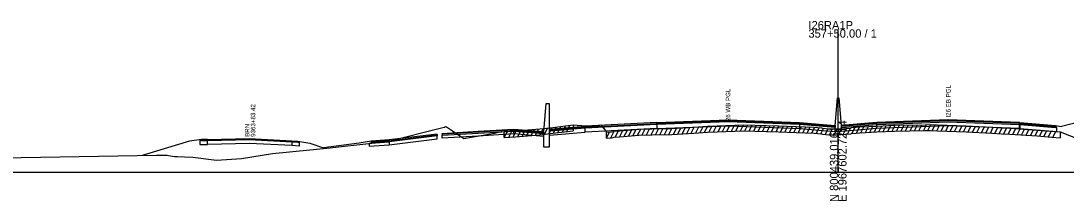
# Model space of a CAD drawing. Extents: x 1017 to 19997, y -1947 to 50737.
# Drawn here: x 14325.4 to 14676.6, y 7490.3 to 7550.9 of the extents above; entities that cross this region are included whole.
import ezdxf

# ---------------------------------------------------------------- set-up
doc = ezdxf.new("R2010")
doc.units = 0
for name, color, linetype in [('RD_GPK_XS_Cell', 7, 'Continuous'), ('RD_XS_Base', 7, 'Continuous'), ('RD_XS_ExGround', 7, 'Continuous'), ('RD_XS_ExPaveRet', 7, 'Continuous'), ('RD_XS_Greenside', 7, 'Continuous'), ('RD_XS_MedBWall', 7, 'Continuous'), ('RD_XS_Pave', 7, 'Continuous'), ('RD_XS_PaveOvlay', 7, 'Continuous'), ('RD_XS_TX_Notes', 7, 'Continuous')]:
    doc.layers.add(name, color=color, linetype=linetype)

msp = doc.modelspace()

# ---------------------------------------------------------------- linework, layer by layer
at = {"layer": 'RD_GPK_XS_Cell'}
for p, q in [((14600, 7500), (14600, 7548.05)), ((14000, 7500), (14600, 7500)), ((14600, 7500), (15200, 7500))]:
    msp.add_line(p, q, dxfattribs=at)
at = {"layer": 'RD_XS_Base'}
for points in [[(14515, 7513.48), (14515, 7514.82)], [(14539.05, 7514.68), (14515, 7513.48)], [(14539.05, 7516.02), (14539.05, 7514.68)], [(14539.05, 7514.68), (14563, 7515.65), (14587, 7514.69)], [(14599, 7515.08), (14587, 7516.03)], [(14587, 7516.03), (14587, 7514.69)], [(14587, 7514.69), (14599, 7513.74)], [(14599, 7513.74), (14599, 7515.08)], [(14601, 7513.74), (14601, 7515.08)], [(14613, 7514.69), (14601, 7513.74)], [(14613, 7514.69), (14613, 7516.03)], [(14660.95, 7514.69), (14637, 7515.65), (14613, 7514.69)], [(14660.95, 7514.69), (14660.95, 7516.03)], [(14661, 7514.69), (14660.95, 7514.69)], [(14661, 7516.03), (14661, 7514.69)], [(14673.5, 7515.03), (14673, 7515.07), (14661, 7516.03)], [(14661, 7514.69), (14673.5, 7513.69)], [(14673.5, 7513.69), (14673.5, 7515.03)], [(14388.12, 7510.71), (14385.59, 7510.65)], [(14388.12, 7510.71), (14402.28, 7511.04), (14416.43, 7510.26)], [(14388.12, 7509.38), (14388.12, 7510.71)], [(14449.18, 7509.22), (14465.26, 7511.23)], [(14465.26, 7511.23), (14465.26, 7512.23)], [(14491, 7512.87), (14479, 7512.16), (14467, 7511.46)], [(14467, 7511.46), (14467, 7512.46)], [(14491, 7513.87), (14501, 7513.08)], [(14491, 7512.87), (14491, 7513.87)], [(14501, 7512.08), (14491, 7512.87)], [(14501, 7513.08), (14501, 7512.08)], [(14503, 7513.86), (14503, 7512.52)], [(14503, 7512.52), (14515, 7513.48)], [(14385.59, 7510.65), (14385.59, 7509.32)], [(14385.59, 7509.32), (14388.12, 7509.38)], [(14416.43, 7508.95), (14402.28, 7509.71), (14388.12, 7509.38)], [(14416.43, 7510.26), (14416.43, 7508.95)], [(14416.43, 7510.26), (14418.46, 7510.15), (14418.96, 7510.12)], [(14418.96, 7508.79), (14416.43, 7508.95)], [(14418.96, 7510.12), (14418.96, 7508.79)], [(14449.18, 7510.22), (14443.14, 7509.78), (14442.44, 7509.73)], [(14442.44, 7509.73), (14442.44, 7508.73)], [(14442.44, 7508.73), (14449.18, 7509.22)], [(14449.18, 7510.22), (14449.18, 7509.22)]]:
    msp.add_lwpolyline(points, dxfattribs=at)
at = {"layer": 'RD_XS_ExGround'}
msp.add_lwpolyline([(14312.46, 7504.76), (14370.94, 7505.72), (14371.28, 7505.73), (14374.63, 7505.71), (14375, 7505.69), (14375.71, 7505.57), (14377.04, 7505.36), (14378.02, 7505.25), (14380.35, 7505.24), (14383.19, 7505.11), (14391.1, 7504.12), (14399.56, 7504.65), (14410, 7506.31), (14429.37, 7508.24), (14432.08, 7508.55), (14448.46, 7510.31), (14467.14, 7515.06), (14467.73, 7515.22), (14468.06, 7515.37), (14468.36, 7515.23), (14470.38, 7513.9), (14474.21, 7511.4), (14484.49, 7513.13), (14485.88, 7513.53), (14487.83, 7513.66), (14491.64, 7513.9), (14499.75, 7514.55), (14504.13, 7515.1), (14510.94, 7515.98), (14515.07, 7515.58), (14518.42, 7515.56), (14519.17, 7515.55), (14520.21, 7516), (14521.65, 7514.22), (14522.13, 7513.45), (14523.87, 7513.62), (14524.44, 7513.67), (14524.74, 7513.82), (14526.5, 7513.97), (14532.98, 7514.53), (14537.36, 7514.58), (14544.13, 7514.69), (14551.5, 7515.2), (14556.06, 7515.53), (14559.31, 7515.64), (14568.18, 7515.95), (14575.89, 7515.71), (14579.93, 7515.6), (14585.9, 7515.36), (14591.89, 7515.12), (14593.08, 7515.01), (14594.41, 7514.91), (14594.72, 7514.78), (14596.9, 7514.64), (14598.4, 7514.56), (14599.25, 7514.61), (14600, 7514.63), (14601.03, 7514.65), (14604.26, 7514.87), (14604.5, 7515.02), (14606.06, 7515.15), (14607.32, 7515.26), (14612.99, 7515.55), (14618.92, 7515.85), (14629.25, 7515.99), (14630.93, 7516.02), (14633.42, 7515.94), (14643.01, 7515.61), (14651.62, 7515.16), (14654.91, 7514.97), (14657.7, 7514.79), (14666.8, 7514.2), (14671.8, 7513.8), (14674.57, 7513.56), (14684.03, 7509.94)], dxfattribs=at)
at = {"layer": 'RD_XS_ExPaveRet'}
for p, q in [((14495.33, 7512.2), (14496.37, 7514.28)), ((14496.83, 7512.31), (14497.87, 7514.4)), ((14498.33, 7512.43), (14499.37, 7514.52)), ((14499.83, 7512.56), (14500.9, 7514.69)), ((14501.33, 7512.75), (14502.4, 7514.88)), ((14502.83, 7512.94), (14503.9, 7515.07)), ((14504.33, 7513.13), (14505.4, 7515.27)), ((14505.83, 7513.32), (14506.9, 7515.46)), ((14507.33, 7513.51), (14508.4, 7515.65)), ((14508.83, 7513.71), (14509.9, 7515.84)), ((14510.94, 7515.98), (14510.94, 7513.98)), ((14528.13, 7512.11), (14529.18, 7514.2)), ((14529.63, 7512.24), (14530.68, 7514.33)), ((14531.13, 7512.37), (14532.18, 7514.46)), ((14532.63, 7512.5), (14533.65, 7514.54)), ((14534.13, 7512.54), (14535.14, 7514.55)), ((14535.63, 7512.56), (14536.64, 7514.57)), ((14537.13, 7512.58), (14538.14, 7514.59)), ((14538.63, 7512.6), (14539.64, 7514.62)), ((14540.13, 7512.62), (14541.14, 7514.64)), ((14541.63, 7512.65), (14542.64, 7514.67)), ((14543.13, 7512.67), (14544.14, 7514.69)), ((14544.63, 7512.73), (14545.67, 7514.8)), ((14546.13, 7512.83), (14547.17, 7514.9)), ((14547.63, 7512.93), (14548.67, 7515)), ((14549.13, 7513.03), (14550.17, 7515.1)), ((14550.63, 7513.14), (14551.67, 7515.21)), ((14552.13, 7513.24), (14553.17, 7515.32)), ((14553.63, 7513.35), (14554.67, 7515.43)), ((14555.13, 7513.46), (14556.17, 7515.53)), ((14556.63, 7513.55), (14557.65, 7515.58)), ((14558.13, 7513.6), (14559.15, 7515.63)), ((14559.63, 7513.65), (14560.65, 7515.69)), ((14561.13, 7513.7), (14562.15, 7515.74)), ((14562.63, 7513.76), (14563.65, 7515.79)), ((14564.13, 7513.81), (14565.15, 7515.84)), ((14565.63, 7513.86), (14566.65, 7515.9)), ((14567.13, 7513.91), (14568.15, 7515.95)), ((14568.63, 7513.94), (14569.61, 7515.91)), ((14570.13, 7513.89), (14571.11, 7515.86)), ((14571.63, 7513.85), (14572.61, 7515.81)), ((14573.13, 7513.8), (14574.11, 7515.77)), ((14574.63, 7513.75), (14575.61, 7515.72)), ((14576.13, 7513.71), (14577.12, 7515.68)), ((14577.63, 7513.66), (14578.62, 7515.64)), ((14579.13, 7513.62), (14580.11, 7515.59)), ((14580.63, 7513.57), (14581.61, 7515.53)), ((14582.13, 7513.51), (14583.11, 7515.47)), ((14583.63, 7513.45), (14584.61, 7515.41)), ((14585.13, 7513.39), (14586.11, 7515.35)), ((14586.63, 7513.33), (14587.61, 7515.29)), ((14588.13, 7513.27), (14589.11, 7515.23)), ((14589.63, 7513.21), (14590.61, 7515.17)), ((14591.13, 7513.15), (14592.1, 7515.1)), ((14592.63, 7513.05), (14593.59, 7514.97)), ((14594.13, 7512.93), (14595.05, 7514.76)), ((14595.63, 7512.72), (14596.6, 7514.66)), ((14597.13, 7512.63), (14598.1, 7514.57)), ((14598.63, 7512.57), (14599.65, 7514.62)), ((14600.13, 7512.63), (14601.14, 7514.66)), ((14601.63, 7512.69), (14602.67, 7514.77)), ((14603.13, 7512.8), (14604.17, 7514.87)), ((14604.63, 7513.03), (14605.67, 7515.12)), ((14606.13, 7513.15), (14607.18, 7515.25)), ((14607.63, 7513.28), (14608.66, 7515.33)), ((14609.13, 7513.35), (14610.16, 7515.41)), ((14610.63, 7513.43), (14611.66, 7515.48)), ((14612.13, 7513.51), (14613.16, 7515.56)), ((14613.63, 7513.59), (14614.66, 7515.64)), ((14615.13, 7513.66), (14616.16, 7515.71)), ((14616.63, 7513.74), (14617.66, 7515.79)), ((14618.13, 7513.81), (14619.15, 7515.86)), ((14619.63, 7513.86), (14620.64, 7515.88)), ((14621.13, 7513.88), (14622.14, 7515.9)), ((14622.63, 7513.9), (14623.64, 7515.92)), ((14624.13, 7513.92), (14625.14, 7515.94)), ((14625.63, 7513.94), (14626.64, 7515.96)), ((14627.13, 7513.96), (14628.14, 7515.98)), ((14628.63, 7513.98), (14629.64, 7516)), ((14630.13, 7514), (14631.13, 7516.01)), ((14631.63, 7514), (14632.61, 7515.96)), ((14633.13, 7513.95), (14634.11, 7515.91)), ((14634.63, 7513.9), (14635.61, 7515.86)), ((14636.13, 7513.84), (14637.11, 7515.81)), ((14637.63, 7513.79), (14638.61, 7515.76)), ((14639.13, 7513.74), (14640.11, 7515.71)), ((14640.63, 7513.69), (14641.61, 7515.65)), ((14642.13, 7513.64), (14643.11, 7515.6)), ((14643.63, 7513.57), (14644.6, 7515.52)), ((14645.13, 7513.5), (14646.1, 7515.44)), ((14646.63, 7513.42), (14647.6, 7515.37)), ((14648.13, 7513.34), (14649.1, 7515.29)), ((14649.63, 7513.26), (14650.6, 7515.21)), ((14651.13, 7513.18), (14652.1, 7515.13)), ((14652.63, 7513.1), (14653.6, 7515.04)), ((14654.13, 7513.01), (14655.1, 7514.95)), ((14655.63, 7512.92), (14656.6, 7514.86)), ((14657.13, 7512.82), (14658.1, 7514.76)), ((14658.63, 7512.73), (14659.6, 7514.66)), ((14660.13, 7512.63), (14661.1, 7514.57)), ((14661.63, 7512.53), (14662.6, 7514.47)), ((14663.13, 7512.44), (14664.1, 7514.37)), ((14664.63, 7512.34), (14665.6, 7514.28)), ((14487.83, 7511.66), (14488.86, 7513.73)), ((14487.83, 7511.66), (14487.83, 7513.66)), ((14487.83, 7511.66), (14491.64, 7511.9)), ((14489.33, 7511.76), (14490.36, 7513.82)), ((14490.83, 7511.85), (14491.86, 7513.92)), ((14491.64, 7511.9), (14499.75, 7512.55)), ((14492.33, 7511.96), (14493.37, 7514.04)), ((14493.83, 7512.08), (14494.87, 7514.16)), ((14499.75, 7512.55), (14504.13, 7513.1)), ((14504.13, 7513.1), (14510.94, 7513.98)), ((14522.13, 7511.45), (14523.18, 7513.55)), ((14522.13, 7511.45), (14522.13, 7513.45)), ((14522.13, 7511.45), (14523.87, 7511.62)), ((14523.63, 7511.6), (14524.74, 7513.82)), ((14523.87, 7511.62), (14524.44, 7511.67)), ((14524.44, 7511.67), (14524.74, 7511.82)), ((14524.74, 7511.82), (14526.5, 7511.97)), ((14525.13, 7511.85), (14526.17, 7513.94)), ((14526.5, 7511.97), (14532.98, 7512.53)), ((14526.63, 7511.98), (14527.68, 7514.07)), ((14532.98, 7512.53), (14537.36, 7512.58)), ((14537.36, 7512.58), (14544.13, 7512.69)), ((14544.13, 7512.69), (14551.5, 7513.2)), ((14551.5, 7513.2), (14556.06, 7513.53)), ((14556.06, 7513.53), (14559.31, 7513.64)), ((14559.31, 7513.64), (14568.18, 7513.95)), ((14568.18, 7513.95), (14575.89, 7513.71)), ((14575.89, 7513.71), (14579.93, 7513.6)), ((14579.93, 7513.6), (14585.9, 7513.36)), ((14585.9, 7513.36), (14591.89, 7513.12)), ((14591.89, 7513.12), (14593.08, 7513.01)), ((14593.08, 7513.01), (14594.41, 7512.91)), ((14594.41, 7512.91), (14594.72, 7512.78)), ((14594.72, 7512.78), (14596.9, 7512.64)), ((14596.9, 7512.64), (14598.4, 7512.56)), ((14598.4, 7512.56), (14599.25, 7512.61)), ((14599.25, 7512.61), (14600, 7512.63)), ((14600, 7512.63), (14601.03, 7512.65)), ((14601.03, 7512.65), (14604.26, 7512.87)), ((14604.26, 7512.87), (14604.5, 7513.02)), ((14604.5, 7513.02), (14606.06, 7513.15)), ((14606.06, 7513.15), (14607.32, 7513.26)), ((14607.32, 7513.26), (14612.99, 7513.55)), ((14612.99, 7513.55), (14618.92, 7513.85)), ((14618.92, 7513.85), (14629.25, 7513.99)), ((14629.25, 7513.99), (14630.93, 7514.02)), ((14630.93, 7514.02), (14633.42, 7513.94)), ((14633.42, 7513.94), (14643.01, 7513.61)), ((14643.01, 7513.61), (14651.62, 7513.16)), ((14651.62, 7513.16), (14654.91, 7512.97)), ((14654.91, 7512.97), (14657.7, 7512.79)), ((14657.7, 7512.79), (14666.8, 7512.2)), ((14666.13, 7512.24), (14667.1, 7514.18)), ((14666.8, 7512.2), (14671.8, 7511.8)), ((14667.63, 7512.13), (14668.59, 7514.06)), ((14669.13, 7512.01), (14670.09, 7513.94)), ((14670.63, 7511.89), (14671.59, 7513.82)), ((14671.8, 7511.8), (14674.57, 7511.56)), ((14672.13, 7511.77), (14673.09, 7513.69)), ((14674.57, 7513.56), (14674.57, 7511.56))]:
    msp.add_line(p, q, dxfattribs=at)
at = {"layer": 'RD_XS_Greenside'}
for points in [[(14687.55, 7518.49), (14675.03, 7515.4)], [(14673, 7515.74), (14675, 7515.41)], [(14675, 7515.41), (14675.03, 7515.4)], [(14386.1, 7510.98), (14382.05, 7510.41)], [(14382.05, 7510.41), (14366.19, 7505.59)], [(14418.46, 7510.47), (14422.5, 7509.76)], [(14422.5, 7509.76), (14427.11, 7508.18)], [(14439.12, 7509.8), (14427.11, 7508.18)], [(14443.14, 7510.42), (14439.12, 7509.8)]]:
    msp.add_lwpolyline(points, dxfattribs=at)
at = {"layer": 'RD_XS_MedBWall'}
for points in [[(14599, 7515.74), (14599.75, 7525.08)], [(14599.75, 7525.08), (14600.25, 7525.08), (14601, 7515.74)], [(14503, 7523.05), (14501.75, 7523.05), (14501, 7513.71)], [(14503, 7508.52), (14503, 7523.05)], [(14599, 7513.74), (14599, 7515.08), (14599, 7515.74)], [(14601, 7515.74), (14601, 7515.08), (14601, 7513.74)], [(14501, 7513.71), (14501, 7508.52)], [(14601, 7513.74), (14599, 7513.74)], [(14501, 7508.52), (14503, 7508.52)]]:
    msp.add_lwpolyline(points, dxfattribs=at)
at = {"layer": 'RD_XS_Pave'}
for points in [[(14491, 7514.19), (14479, 7513.48), (14467, 7512.77)], [(14491, 7513.87), (14491, 7514.19)], [(14491, 7514.19), (14501, 7513.39)], [(14503, 7514.2), (14515, 7515.16)], [(14515, 7514.82), (14503, 7513.86)], [(14503, 7513.86), (14503, 7514.2)], [(14515, 7515.16), (14539.05, 7516.36)], [(14539.05, 7516.02), (14515, 7514.82)], [(14515, 7514.82), (14515, 7515.16)], [(14587, 7516.03), (14563, 7516.99), (14539.05, 7516.02)], [(14539.05, 7516.36), (14539.05, 7516.02)], [(14587, 7516.37), (14587, 7516.03)], [(14587, 7516.37), (14599, 7515.42)], [(14599, 7515.42), (14599, 7515.08)], [(14613, 7516.37), (14601, 7515.42)], [(14601, 7515.08), (14613, 7516.03)], [(14601, 7515.42), (14601, 7515.08)], [(14660.95, 7516.37), (14637, 7517.33), (14613, 7516.37)], [(14613, 7516.03), (14637, 7516.99), (14660.95, 7516.03)], [(14613, 7516.03), (14613, 7516.37)], [(14660.95, 7516.37), (14661, 7516.37)], [(14660.95, 7516.03), (14660.95, 7516.37)], [(14661, 7516.03), (14660.95, 7516.03)], [(14661, 7516.37), (14661, 7516.03)], [(14661, 7516.03), (14673, 7515.07)], [(14673, 7515.07), (14673, 7515.41)], [(14449.18, 7510.54), (14465.26, 7512.55)], [(14465.26, 7512.23), (14449.18, 7510.22)], [(14465.26, 7512.55), (14465.26, 7512.23)], [(14467, 7512.46), (14479, 7513.16), (14491, 7513.87)], [(14467, 7512.77), (14467, 7512.46)], [(14501, 7513.39), (14501, 7513.08)], [(14449.18, 7510.54), (14443.14, 7510.1)], [(14443.14, 7509.78), (14449.18, 7510.22)], [(14443.14, 7510.1), (14443.14, 7509.78)], [(14449.18, 7510.22), (14449.18, 7510.54)]]:
    msp.add_lwpolyline(points, dxfattribs=at)
at = {"layer": 'RD_XS_PaveOvlay'}
for points in [[(14467, 7513.09), (14479, 7513.8), (14491, 7514.51)], [(14491, 7514.51), (14491, 7514.19)], [(14491, 7514.51), (14501, 7513.71)], [(14503, 7514.54), (14515, 7515.5)], [(14503, 7514.2), (14503, 7514.54)], [(14539.05, 7516.7), (14515, 7515.5)], [(14515, 7515.5), (14515, 7515.16)], [(14539.05, 7516.7), (14563, 7517.66), (14587, 7516.7)], [(14587, 7516.37), (14563, 7517.33), (14539.05, 7516.36)], [(14539.05, 7516.36), (14539.05, 7516.7)], [(14587, 7516.7), (14587, 7516.37)], [(14587, 7516.7), (14599, 7515.74)], [(14599, 7515.74), (14599, 7515.42)], [(14613, 7516.7), (14601, 7515.74)], [(14601, 7515.74), (14601, 7515.42)], [(14660.95, 7516.7), (14637, 7517.66), (14613, 7516.7)], [(14613, 7516.37), (14613, 7516.7)], [(14660.95, 7516.7), (14661, 7516.7)], [(14660.95, 7516.37), (14660.95, 7516.7)], [(14661, 7516.7), (14673, 7515.74)], [(14661, 7516.37), (14661, 7516.7)], [(14673, 7515.41), (14661, 7516.37)], [(14673, 7515.74), (14673, 7515.41)], [(14388.12, 7511.03), (14386.1, 7510.98)], [(14386.1, 7510.98), (14386.1, 7510.66)], [(14386.1, 7510.66), (14388.12, 7510.71)], [(14388.12, 7511.03), (14402.28, 7511.36), (14416.43, 7510.58)], [(14388.12, 7510.71), (14388.12, 7511.03)], [(14449.18, 7510.86), (14443.14, 7510.42)], [(14465.26, 7512.86), (14449.18, 7510.86)], [(14449.18, 7510.86), (14449.18, 7510.54)], [(14465.26, 7512.55), (14465.26, 7512.86)], [(14467, 7512.77), (14467, 7513.09)], [(14501, 7513.71), (14501, 7513.39)], [(14416.43, 7510.58), (14416.43, 7510.26)], [(14416.43, 7510.58), (14418.46, 7510.47)], [(14418.46, 7510.15), (14416.43, 7510.26)], [(14418.46, 7510.47), (14418.46, 7510.15)], [(14443.14, 7510.42), (14443.14, 7510.1)]]:
    msp.add_lwpolyline(points, dxfattribs=at)

# ---------------------------------------------------------------- texts
at = {"layer": 'RD_GPK_XS_Cell'}
for s, p in [('I26RA1P', (14590, 7548.05)), ('357+50.00 / 1', (14590, 7545.25))]:
    msp.add_text(s, height=2.8, dxfattribs=at).set_placement(p)
for s, p in [('N 800439.0161', (14600, 7490)), ('E 1967602.7214', (14602.8, 7490))]:
    msp.add_text(s, height=2.8, rotation=90, dxfattribs=at).set_placement(p)
at = {"layer": 'RD_XS_TX_Notes'}
for s, p in [('I26 EB PGL', (14637.75, 7518.39)), ('I26 WB PGL', (14563.75, 7516.6)), (' 9363+83.42', (14404.17, 7511.33)), (' BRN', (14402.22, 7511.33))]:
    msp.add_text(s, height=1.5, rotation=90, dxfattribs=at).set_placement(p)

doc.saveas('drawing.dxf')
